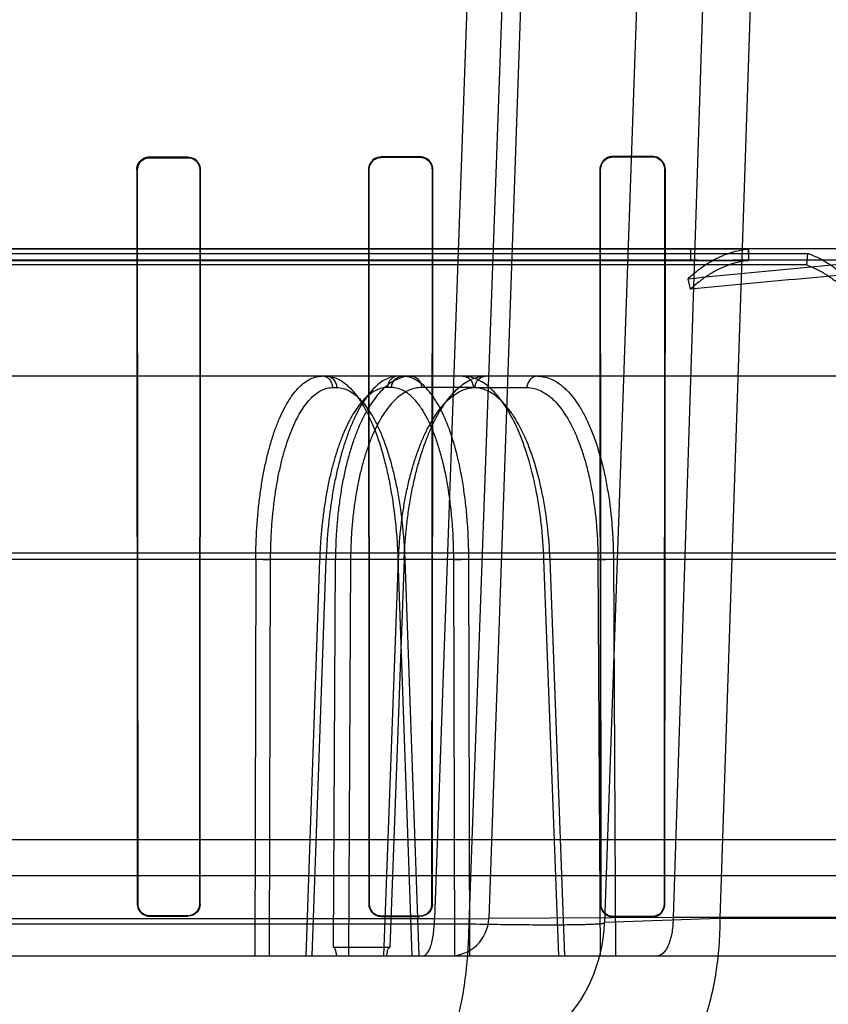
# Model space of a CAD drawing. Header units: millimetres. Extents: x 0 to 297, y 0 to 210.
# Tile 440 of 455: x 242.784 to 242.951, y 160.569 to 160.773. Entities that reach past the tile are written whole.
import ezdxf

# ---------------------------------------------------------------- set-up
doc = ezdxf.new("R2010")
doc.units = ezdxf.units.MM
doc.header["$LTSCALE"] = 16.335
doc.layers.get('0').update_dxf_attribs({"linetype": 'CONTINUOUS'})
for name, color, linetype in [('AXES_REF', 7, 'CONTINUOUS'), ('INTFCLR_1', 7, 'CONTINUOUS'), ('INTFCLR_144815', 7, 'CONTINUOUS'), ('INTFCLR_72935', 7, 'CONTINUOUS')]:
    doc.layers.add(name, color=color, linetype=linetype)

msp = doc.modelspace()

# ---------------------------------------------------------------- linework, layer by layer
at = {"color": 7, "linetype": 'Continuous'}
for radius in [7.756662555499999, 7.756, 7.706331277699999]:
    msp.add_circle((241.4302422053, 154.539298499), radius, dxfattribs=at)
msp.add_arc((241.4302422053, 154.539298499), 7.68, 278.2771290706, 261.7228709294, dxfattribs=at)
at = {"layer": 'AXES_REF', "color": 9, "linetype": 'Continuous'}
msp.add_arc((241.4302422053, 154.539298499), 7.075609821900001, 94.4118118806, 85.5881881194, dxfattribs=at)
at = {"layer": 'INTFCLR_1', "color": 6, "linetype": 'Continuous'}
for p, q in [((242.8104658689, 160.7446190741), (242.8184658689, 160.7446307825)), ((242.8184658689, 160.7445349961), (242.8104658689, 160.7445240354)), ((242.8664658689, 160.7447156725), (242.8584658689, 160.7446996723)), ((242.8664658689, 160.7446141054), (242.8584658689, 160.7445992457)), ((242.9144658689, 160.744829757), (242.9064658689, 160.7448083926)), ((242.9144658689, 160.7447192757), (242.9064658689, 160.744699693)), ((242.8078791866, 160.7420254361), (242.8079688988, 160.5900254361)), ((242.8079735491, 160.7420254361), (242.8080579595, 160.5900254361)), ((242.820890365, 160.5900254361), (242.8209759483, 160.7420254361)), ((242.8209806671, 160.5900254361), (242.8210717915, 160.7420254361)), ((242.8558004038, 160.7420254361), (242.8558950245, 160.5900254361)), ((242.855899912, 160.7420254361), (242.8559883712, 160.5900254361)), ((242.8689659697, 160.5900254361), (242.8690561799, 160.7420254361)), ((242.8690611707, 160.5900254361), (242.8691579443, 160.7420254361)), ((242.9036941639, 160.7420254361), (242.9037963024, 160.5900254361)), ((242.9038015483, 160.7420254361), (242.9038960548, 160.5900254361)), ((242.9170656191, 160.5900254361), (242.9171627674, 160.7420254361)), ((242.9171681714, 160.5900254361), (242.9172736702, 160.7420254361)), ((242.8104658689, 160.587614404), (242.8184658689, 160.5876040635)), ((242.8184658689, 160.5875140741), (242.8104658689, 160.5875250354)), ((242.8584658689, 160.587543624), (242.8664658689, 160.5875296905)), ((242.8664658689, 160.5874349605), (242.8584658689, 160.5874498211)), ((242.9064658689, 160.5874498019), (242.9144658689, 160.5874316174)), ((242.9064658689, 160.5873493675), (242.9144658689, 160.5873297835))]:
    msp.add_line(p, q, dxfattribs=at)
at = {"layer": 'INTFCLR_1', "color": 9, "linetype": 'Continuous'}
for p, q in [((242.8104658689, 160.7445240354), (242.8104658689, 160.7446190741)), ((242.8184658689, 160.7446307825), (242.8184658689, 160.7445349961)), ((242.8584658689, 160.7445992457), (242.8584658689, 160.7446996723)), ((242.8664658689, 160.7447156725), (242.8664658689, 160.7446141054)), ((242.9064658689, 160.744699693), (242.9064658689, 160.7448083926)), ((242.9144658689, 160.744829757), (242.9144658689, 160.7447192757)), ((242.8078791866, 160.7420254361), (242.8079735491, 160.7420254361)), ((242.8209759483, 160.7420254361), (242.8210717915, 160.7420254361)), ((242.8558004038, 160.7420254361), (242.855899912, 160.7420254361)), ((242.8690561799, 160.7420254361), (242.8691579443, 160.7420254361)), ((242.9036941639, 160.7420254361), (242.9038015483, 160.7420254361)), ((242.9171627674, 160.7420254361), (242.9172736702, 160.7420254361)), ((242.8080579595, 160.5900254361), (242.8079688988, 160.5900254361)), ((242.8209806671, 160.5900254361), (242.820890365, 160.5900254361)), ((242.8559883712, 160.5900254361), (242.8558950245, 160.5900254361)), ((242.8690611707, 160.5900254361), (242.8689659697, 160.5900254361)), ((242.9038960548, 160.5900254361), (242.9037963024, 160.5900254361)), ((242.9171681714, 160.5900254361), (242.9170656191, 160.5900254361)), ((242.8104658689, 160.5875250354), (242.8104658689, 160.587614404)), ((242.8184658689, 160.5876040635), (242.8184658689, 160.5875140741)), ((242.8584658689, 160.5874498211), (242.8584658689, 160.587543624)), ((242.8664658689, 160.5875296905), (242.8664658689, 160.5874349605)), ((242.9064658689, 160.5873493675), (242.9064658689, 160.5874498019)), ((242.9144658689, 160.5874316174), (242.9144658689, 160.5873297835))]:
    msp.add_line(p, q, dxfattribs=at)
at = {"layer": 'INTFCLR_1', "color": 7, "linetype": 'Continuous'}
for points in [[(242.8094663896, 160.7444169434), (242.8095732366, 160.7444590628), (242.8096818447, 160.7444964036), (242.8097919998, 160.744528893), (242.8099037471, 160.7445565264), (242.81001661, 160.744579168), (242.8101295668, 160.7445966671), (242.8102421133, 160.7446090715), (242.8103542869, 160.7446165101), (242.8104658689, 160.7446190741)], [(242.8104658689, 160.7445240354), (242.8103574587, 160.7445215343), (242.8102490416, 160.7445143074), (242.8101408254, 160.7445023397), (242.8100331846, 160.7444856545), (242.8099261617, 160.7444642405), (242.8098194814, 160.7444379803), (242.8097132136, 160.7444067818), (242.8096077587, 160.7443706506), (242.8095033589, 160.7443295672)]]:
    msp.add_lwpolyline(points, dxfattribs=at)
at = {"layer": 'INTFCLR_1', "color": 6, "linetype": 'Continuous'}
msp.add_arc((242.8664713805, 160.7420291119), 0.0026865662, 359.9216075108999, 90.11754415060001, dxfattribs=at)
at = {"layer": 'INTFCLR_1', "color": 7, "linetype": 'Continuous'}
for points, knots in [([(242.8104658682, 160.7446190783), (242.8099694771, 160.7446184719), (242.8086274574, 160.7442421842), (242.8078757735, 160.7428437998), (242.8078791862, 160.7420254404)], [0, 0, 0, 0, 0.377553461, 1, 1, 1, 1]), ([(242.8078791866, 160.7420254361), (242.8078785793, 160.7425012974), (242.8081626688, 160.7435208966), (242.8089836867, 160.7442141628), (242.8094663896, 160.7444169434)], [0, 0, 0, 0, 0.4761338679, 1, 1, 1, 1]), ([(242.8104658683, 160.7445240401), (242.8099871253, 160.7445234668), (242.8086939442, 160.7441606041), (242.8079705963, 160.7428134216), (242.8079735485, 160.7420254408)], [0, 0, 0, 0, 0.3779365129, 1, 1, 1, 1]), ([(242.8095033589, 160.7443295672), (242.809071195, 160.7441481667), (242.8082737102, 160.7435070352), (242.8079729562, 160.7425198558), (242.8079735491, 160.7420254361)], [0, 0, 0, 0, 0.4866430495, 1, 1, 1, 1])]:
    msp.add_open_spline(points, degree=3, knots=knots, dxfattribs=at)
at = {"layer": 'INTFCLR_1', "color": 6, "linetype": 'Continuous'}
for points, knots in [([(242.8210717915, 160.7420254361), (242.8210723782, 160.7424822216), (242.8207396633, 160.7438249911), (242.8193282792, 160.7446320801), (242.8184658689, 160.7446307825)], [0, 0, 0, 0, 0.3462604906, 1, 1, 1, 1]), ([(242.8209759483, 160.7420254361), (242.8209766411, 160.7426020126), (242.8205145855, 160.7439253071), (242.8191691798, 160.7445359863), (242.8184658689, 160.7445349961)], [0, 0, 0, 0, 0.4504899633, 1, 1, 1, 1]), ([(242.8584658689, 160.7446996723), (242.8579463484, 160.7446986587), (242.8565604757, 160.7443030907), (242.8557992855, 160.742861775), (242.8558004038, 160.7420254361)], [0, 0, 0, 0, 0.3831672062, 1, 1, 1, 1]), ([(242.8584658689, 160.7445992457), (242.8579661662, 160.7445983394), (242.8566322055, 160.7442181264), (242.8558989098, 160.7428308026), (242.855899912, 160.7420254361)], [0, 0, 0, 0, 0.3828938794, 1, 1, 1, 1]), ([(242.8690561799, 160.7420254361), (242.8690567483, 160.7424728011), (242.8687323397, 160.7438057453), (242.8673288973, 160.7446157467), (242.8664658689, 160.7446141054)], [0, 0, 0, 0, 0.3413972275, 1, 1, 1, 1]), ([(242.9064658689, 160.7448083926), (242.9059127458, 160.7448069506), (242.9044686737, 160.7443817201), (242.9036929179, 160.7428836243), (242.9036941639, 160.7420254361)], [0, 0, 0, 0, 0.391922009, 1, 1, 1, 1]), ([(242.9064658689, 160.744699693), (242.9059362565, 160.7446984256), (242.9045486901, 160.744292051), (242.9038004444, 160.7428521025), (242.9038015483, 160.7420254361)], [0, 0, 0, 0, 0.3904898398, 1, 1, 1, 1]), ([(242.9172736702, 160.7420254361), (242.9172744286, 160.7425297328), (242.9169041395, 160.7439790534), (242.915383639, 160.7448322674), (242.9144658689, 160.744829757)], [0, 0, 0, 0, 0.3546217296, 1, 1, 1, 1]), ([(242.9171627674, 160.7420254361), (242.9171635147, 160.7425687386), (242.9167484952, 160.7439742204), (242.9152933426, 160.7447213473), (242.9144658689, 160.7447192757)], [0, 0, 0, 0, 0.3963460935, 1, 1, 1, 1]), ([(242.8079688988, 160.5900254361), (242.8079688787, 160.589554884), (242.8083206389, 160.5882607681), (242.8096688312, 160.5875260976), (242.8104658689, 160.5875250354)], [0, 0, 0, 0, 0.3712177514, 1, 1, 1, 1]), ([(242.8080579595, 160.5900254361), (242.8080579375, 160.5894806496), (242.8084922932, 160.5882132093), (242.8097827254, 160.5876152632), (242.8104658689, 160.587614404)], [0, 0, 0, 0, 0.443662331, 1, 1, 1, 1]), ([(242.8184658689, 160.5876040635), (242.8189483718, 160.5876034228), (242.8202100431, 160.5879699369), (242.8208903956, 160.5892764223), (242.820890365, 160.5900254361)], [0, 0, 0, 0, 0.3917958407, 1, 1, 1, 1]), ([(242.8209806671, 160.5900254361), (242.8209806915, 160.5894603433), (242.8205303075, 160.5881385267), (242.8191817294, 160.5875130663), (242.8184658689, 160.5875140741)], [0, 0, 0, 0, 0.4411499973, 1, 1, 1, 1]), ([(242.8558950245, 160.5900254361), (242.8558949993, 160.589464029), (242.8563365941, 160.5881146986), (242.8577168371, 160.5874511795), (242.8584658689, 160.5874498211)], [0, 0, 0, 0, 0.4284111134, 1, 1, 1, 1]), ([(242.8559883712, 160.5900254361), (242.8559883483, 160.5894818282), (242.8564167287, 160.5881810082), (242.8577465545, 160.587544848), (242.8584658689, 160.587543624)], [0, 0, 0, 0, 0.4304361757, 1, 1, 1, 1]), ([(242.8664658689, 160.5875296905), (242.8669732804, 160.5875287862), (242.8682764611, 160.5879164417), (242.8689660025, 160.5892624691), (242.8689659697, 160.5900254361)], [0, 0, 0, 0, 0.3994179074, 1, 1, 1, 1]), ([(242.8690611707, 160.5900254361), (242.8690611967, 160.5894578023), (242.8686131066, 160.5880970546), (242.8672192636, 160.5874335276), (242.8664658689, 160.5874349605)], [0, 0, 0, 0, 0.4296903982, 1, 1, 1, 1]), ([(242.9037963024, 160.5900254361), (242.9037962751, 160.5894576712), (242.9042384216, 160.5880594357), (242.9056733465, 160.5873512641), (242.9064658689, 160.5873493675)], [0, 0, 0, 0, 0.417385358, 1, 1, 1, 1]), ([(242.9038960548, 160.5900254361), (242.9038960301, 160.5894745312), (242.9043263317, 160.5881277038), (242.9057071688, 160.5874514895), (242.9064658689, 160.5874498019)], [0, 0, 0, 0, 0.4206643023, 1, 1, 1, 1]), ([(242.9144658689, 160.5874316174), (242.915008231, 160.5874303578), (242.9163665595, 160.5878482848), (242.917065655, 160.5892461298), (242.9170656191, 160.5900254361)], [0, 0, 0, 0, 0.4103623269, 1, 1, 1, 1]), ([(242.9144658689, 160.5873297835), (242.9149742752, 160.5873285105), (242.9163737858, 160.5877059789), (242.9171682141, 160.5891641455), (242.9171681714, 160.5900254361)], [0, 0, 0, 0, 0.3711822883, 1, 1, 1, 1])]:
    msp.add_open_spline(points, degree=3, knots=knots, dxfattribs=at)
at = {"layer": 'INTFCLR_144815', "color": 9, "linetype": 'Continuous'}
for p, q in [((242.891581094, 161.210077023), (242.8694969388, 160.5869578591)), ((242.87664704, 160.5859360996), (242.899254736, 161.2100770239)), ((242.9024658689, 161.2100770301), (242.8807075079, 160.587019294)), ((242.9264658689, 161.2100770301), (242.9046782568, 160.5861816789)), ((242.9389482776, 161.2100770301), (242.9188799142, 160.587228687)), ((242.9492677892, 161.2100770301), (242.9285614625, 160.5870192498)), ((243.0348769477, 160.7256984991), (242.6464658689, 160.7256984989)), ((242.9239772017, 160.723298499), (242.169391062, 160.723298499)), ((243.1906109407, 160.723298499), (242.9363577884, 160.7232984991)), ((243.1612690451, 160.699298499), (242.2167038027, 160.6992984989)), ((242.848439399, 160.6969403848), (242.8492901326, 160.6969403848)), ((242.8605928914, 160.6969403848), (242.8597421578, 160.6969403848)), ((242.8775478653, 160.6969403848), (242.8668209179, 160.6969403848)), ((242.8778811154, 160.6969403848), (242.8886177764, 160.6969403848)), ((243.2496583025, 160.6626480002), (242.1176217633, 160.6626480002)), ((242.1871971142, 160.6613919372), (243.196561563, 160.6613919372)), ((242.8324989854, 160.661391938), (242.8322958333, 160.5792984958)), ((242.8353684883, 160.5792984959), (242.8355657, 160.6613082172)), ((242.8457071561, 160.6613082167), (242.8428371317, 160.5792984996)), ((242.8441889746, 160.5792984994), (242.8470562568, 160.6613919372)), ((242.8485555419, 160.5810437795), (242.8489850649, 160.6613919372)), ((242.8521188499, 160.6613082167), (242.8516863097, 160.5792984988)), ((242.8589946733, 160.5792984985), (242.8620426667, 160.6613082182)), ((242.863226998, 160.661391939), (242.8602464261, 160.5810437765)), ((242.8619215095, 160.6613919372), (242.864812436, 160.5792985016)), ((242.8634949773, 160.6613734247), (242.8619215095, 160.6613919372)), ((242.8633312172, 160.6613082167), (242.8662138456, 160.5792985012)), ((242.8734726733, 160.6613082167), (242.8766000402, 160.6613919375)), ((242.8736824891, 160.5792985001), (242.8734726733, 160.6613082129)), ((242.8768047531, 160.5792985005), (242.8766000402, 160.6613919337)), ((242.892145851, 160.6613919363), (242.8935983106, 160.6613517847)), ((242.8952176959, 160.5792984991), (242.8921458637, 160.6613919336)), ((242.8964573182, 160.5792984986), (242.8933938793, 160.6613082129)), ((242.9033261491, 160.6613082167), (242.9065178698, 160.6613919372)), ((242.9033261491, 160.6613082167), (242.903772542, 160.5792984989)), ((242.9065178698, 160.6613919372), (242.9069595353, 160.5792984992)), ((243.0143930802, 160.5958568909), (242.2785386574, 160.5958568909)), ((242.4162846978, 160.5859360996), (242.87664704, 160.5859360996)), ((242.8694965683, 160.58695841), (242.4234350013, 160.58695477)), ((242.8694965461, 160.5869578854), (242.8807075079, 160.5870192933)), ((242.9188799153, 160.5872287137), (242.8807075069, 160.5870192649)), ((242.9285614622, 160.5870192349), (242.9046782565, 160.5861816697)), ((243.3207737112, 160.5872286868), (242.9188799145, 160.5872286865)), ((243.3447718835, 160.5870192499), (242.9285614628, 160.5870192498)), ((242.0183435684, 160.5792984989), (243.3127740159, 160.5792984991))]:
    msp.add_line(p, q, dxfattribs=at)
at = {"layer": 'INTFCLR_144815', "color": 6, "linetype": 'Continuous'}
for p, q in [((242.9344089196, 160.7256236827), (242.6464658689, 160.7256236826)), ((242.6464658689, 160.7247062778), (242.9466725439, 160.724706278)), ((242.9224658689, 160.725698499), (242.9224658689, 160.7232270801)), ((242.9344089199, 160.7256236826), (242.9344658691, 160.7232263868)), ((242.9344658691, 160.725698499), (242.9344658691, 160.723298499)), ((242.9466725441, 160.7247062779), (242.9464658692, 160.7223421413)), ((242.6464658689, 160.7232263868), (242.9344658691, 160.7232263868)), ((242.9464658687, 160.7223421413), (242.6464658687, 160.7223421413)), ((242.9239772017, 160.723298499), (242.9344658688, 160.723298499)), ((242.9224658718, 160.7173069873), (242.9219589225, 160.7194823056)), ((242.8324989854, 160.6613919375), (242.8355657, 160.6613082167)), ((242.8455588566, 160.6613632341), (242.8470562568, 160.6613919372)), ((242.8521188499, 160.6613082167), (242.8489850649, 160.6613919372)), ((242.8632269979, 160.6613919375), (242.8618379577, 160.6613501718)), ((243.0980965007, 160.6032984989), (242.2532844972, 160.603298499)), ((242.8602464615, 160.5810437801), (242.8485555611, 160.5810437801))]:
    msp.add_line(p, q, dxfattribs=at)
for centre, radius, start, end in [((242.9368180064, 159.282662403), 1.4406361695, 90.0183029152, 90.57081067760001), ((242.9239781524, 160.7072516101), 0.016046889, 90.00338857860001, 95.4076670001)]:
    msp.add_arc(centre, radius, start, end, dxfattribs=at)
at = {"layer": 'INTFCLR_144815', "color": 9, "linetype": 'Continuous'}
for centre, radius, start, end in [((242.8726977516, 160.587298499), 0.032, 270.0000000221, 357.9999352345), ((242.8727123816, 160.587298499), 0.008, 269.9999999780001, 357.9999351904)]:
    msp.add_arc(centre, radius, start, end, dxfattribs=at)
at = {"layer": 'INTFCLR_144815', "color": 6, "linetype": 'Continuous'}
for points, knots in [([(242.9219589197, 160.7194823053), (242.9225943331, 160.7200746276), (242.923882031, 160.7211806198), (242.925914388, 160.7226197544), (242.9279899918, 160.7237924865), (242.9301010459, 160.7246954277), (242.9322398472, 160.7253229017), (242.9336879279, 160.7255551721), (242.9344089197, 160.7256236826)], [0, 0, 0, 0, 0.1844280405, 0.3598382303, 0.5279033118, 0.6896267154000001, 0.8462369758, 1, 1, 1, 1]), ([(242.9219589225, 160.7194823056), (242.9297136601, 160.7202466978), (242.9452320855, 160.7217804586), (242.9685452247, 160.7238130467), (242.9919322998, 160.7252957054), (243.0075575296, 160.725698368), (243.0153813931, 160.725698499)], [0, 0, 0, 0, 0.2495910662, 0.4994364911, 0.7495091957, 1, 1, 1, 1]), ([(242.9591225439, 160.7148741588), (242.9585099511, 160.7156751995), (242.9572626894, 160.7171951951), (242.9552676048, 160.719267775), (242.9532068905, 160.7210656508), (242.9510889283, 160.7225831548), (242.9489213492, 160.7238121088), (242.9474233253, 160.7244437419), (242.9466725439, 160.7247062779)], [0, 0, 0, 0, 0.1881234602, 0.3664007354, 0.5360715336, 0.6975879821, 0.8516252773, 1, 1, 1, 1]), ([(242.9344658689, 160.7232263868), (242.9337702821, 160.7231602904), (242.9323735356, 160.7229361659), (242.9303110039, 160.7223307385), (242.9282759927, 160.7214599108), (242.9262758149, 160.7203293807), (242.9243180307, 160.7189427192), (242.923077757, 160.7178773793), (242.9224658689, 160.717306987)], [0, 0, 0, 0, 0.1539079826, 0.3105981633, 0.4723536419, 0.6404045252, 0.8157401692, 1, 1, 1, 1]), ([(243.0153813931, 160.723298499), (243.0076201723, 160.7232981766), (242.9921067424, 160.7229094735), (242.9688661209, 160.7214797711), (242.9456591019, 160.7195205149), (242.9301980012, 160.7180430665), (242.9224658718, 160.7173069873)], [0, 0, 0, 0, 0.2498861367, 0.499769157, 0.7498206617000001, 1, 1, 1, 1]), ([(242.946465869, 160.7223421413), (242.9471902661, 160.7220888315), (242.9486352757, 160.7214794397), (242.9507256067, 160.7202938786), (242.9527672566, 160.7188305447), (242.9547530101, 160.7170975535), (242.9566747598, 160.7151007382), (242.9578760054, 160.7136367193), (242.9584658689, 160.7128654)], [0, 0, 0, 0, 0.1485290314, 0.3026555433, 0.4642103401, 0.6338679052, 0.8120636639, 1, 1, 1, 1]), ([(242.8324989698, 160.6613919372), (242.8325028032, 160.6625215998), (242.8325448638, 160.6647759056), (242.8327116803, 160.6681342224), (242.8329814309, 160.6714342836), (242.8333505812, 160.6746355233), (242.8338147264, 160.6777088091), (242.8343692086, 160.680637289), (242.8350111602, 160.6834118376), (242.8357368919, 160.6860163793), (242.8365398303, 160.6884274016), (242.8374133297, 160.6906272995), (242.8383509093, 160.6926034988), (242.8393484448, 160.6943477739), (242.8403988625, 160.6958467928), (242.8414935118, 160.6970877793), (242.8426249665, 160.6980635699), (242.8437879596, 160.6987693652), (242.8449822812, 160.6992008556), (242.8457988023, 160.699298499), (242.8461991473, 160.699298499)], [0, 0, 0, 0, 0.079168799, 0.1579830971, 0.2356087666, 0.3111716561, 0.3837733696, 0.4533841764, 0.5199983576, 0.5832953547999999, 0.6427983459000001, 0.6980067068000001, 0.7490757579, 0.7959641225, 0.8386637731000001, 0.8771380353, 0.9116414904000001, 0.9429861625, 0.9719432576, 1, 1, 1, 1]), ([(242.8619824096, 160.699298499), (242.8615719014, 160.699298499), (242.8607239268, 160.6991954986), (242.8594758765, 160.6987402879), (242.8582461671, 160.6979893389), (242.8570515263, 160.6969576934), (242.855899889, 160.6956624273), (242.8547946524, 160.6941156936), (242.8537379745, 160.6923233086), (242.8527355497, 160.690294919), (242.851797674, 160.6880528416), (242.850930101, 160.6856154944), (242.8501372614, 160.6829979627), (242.8494225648, 160.6802111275), (242.8487932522, 160.677282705), (242.8482544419, 160.6742438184), (242.8478096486, 160.6711274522), (242.8474587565, 160.6679443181), (242.8472012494, 160.6646938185), (242.8470939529, 160.6625013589), (242.8470562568, 160.6613919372)], [0, 0, 0, 0, 0.0285296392, 0.0587262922, 0.09165752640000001, 0.1281163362, 0.1680339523, 0.2118364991, 0.260033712, 0.3124831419, 0.3689612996, 0.4288425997, 0.4922091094, 0.5589724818, 0.6287344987, 0.7003264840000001, 0.773420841, 0.8474726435, 0.9228525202, 1, 1, 1, 1]), ([(242.8646287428, 160.6992984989), (242.8641671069, 160.6992984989), (242.8632229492, 160.6991979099), (242.8618326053, 160.6987476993), (242.8604725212, 160.6980039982), (242.8591592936, 160.6969813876), (242.8579013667, 160.6956948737), (242.8567026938, 160.6941556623), (242.8555659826, 160.6923705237), (242.8544976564, 160.6903496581), (242.8535079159, 160.6881127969), (242.8526035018, 160.6856780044), (242.8517892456, 160.6830621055), (242.8510687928, 160.6802773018), (242.8504484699, 160.6773474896), (242.8499340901, 160.6743029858), (242.8495280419, 160.6711684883), (242.8492311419, 160.6679661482), (242.8490430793, 160.6646988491), (242.8489920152, 160.6625016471), (242.8489850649, 160.6613919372)], [0, 0, 0, 0, 0.0315576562, 0.0643500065, 0.0992833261, 0.1369828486, 0.1777218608, 0.2219767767, 0.270113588, 0.3222126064, 0.3780948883, 0.4372084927, 0.4996720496, 0.5653007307, 0.6337761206, 0.7043328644, 0.7763181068, 0.8497923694, 0.9241382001, 1, 1, 1, 1]), ([(242.8632270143, 160.6613919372), (242.8632679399, 160.6625226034), (242.8633886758, 160.6647811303), (242.8636879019, 160.668147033), (242.8641049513, 160.6714638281), (242.8646344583, 160.6746831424), (242.8652682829, 160.6777700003), (242.8659992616, 160.6807039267), (242.8668248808, 160.6834802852), (242.8677412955, 160.6860859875), (242.8687387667, 160.6884946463), (242.8698081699, 160.6906887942), (242.8709421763, 160.6926570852), (242.8721372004, 160.6943938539), (242.8733842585, 160.6958847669), (242.8746718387, 160.6971168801), (242.8759869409, 160.6980810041), (242.8773260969, 160.6987765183), (242.8786891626, 160.6992016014), (242.8796162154, 160.699298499), (242.8800732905, 160.699298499)], [0, 0, 0, 0, 0.0766684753, 0.1532285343, 0.2289393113, 0.3031443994, 0.3742574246, 0.4424226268, 0.5079731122, 0.5704647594, 0.6295138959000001, 0.6845379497, 0.735753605, 0.7833054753, 0.8272198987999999, 0.8672387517, 0.9037796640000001, 0.9373529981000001, 0.9690268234, 1, 1, 1, 1]), ([(242.8492859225, 160.579298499), (242.8492328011, 160.5795454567), (242.8490655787, 160.5800732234), (242.8489387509, 160.5810437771), (242.8485555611, 160.5810437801)], [0, 0, 0, 0, 0.3973071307, 1, 1, 1, 1]), ([(242.8595483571, 160.579298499), (242.8596000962, 160.579558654), (242.8597564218, 160.5800804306), (242.8598795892, 160.5810437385), (242.8602464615, 160.5810437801)], [0, 0, 0, 0, 0.4196182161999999, 1, 1, 1, 1])]:
    msp.add_open_spline(points, degree=3, knots=knots, dxfattribs=at)
at = {"layer": 'INTFCLR_144815', "color": 9, "linetype": 'Continuous'}
for points, knots in [([(242.848439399, 160.6969403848), (242.8484353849, 160.6971867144), (242.8483391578, 160.6977865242), (242.847853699, 160.6986428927), (242.8470372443, 160.699194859), (242.8464387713, 160.699298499), (242.8461991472, 160.699298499)], [0, 0, 0, 0, 0.206515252, 0.5018021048, 0.7991330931, 1, 1, 1, 1]), ([(242.8470498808, 160.699298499), (242.8479831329, 160.699298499), (242.8494614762, 160.6988617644), (242.8509120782, 160.6978628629), (242.85176503, 160.6971120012), (242.8531700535, 160.6956674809), (242.8546150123, 160.6935392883), (242.8558441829, 160.6911588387), (242.8565531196, 160.6895833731), (242.85765256, 160.6869020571), (242.8585671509, 160.6840409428), (242.8593440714, 160.6810461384), (242.859857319, 160.6788636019), (242.8606652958, 160.6748414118), (242.8612398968, 160.6707071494), (242.8615862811, 160.6670688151), (242.8617810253, 160.6645543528), (242.8618781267, 160.6626593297), (242.8619215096, 160.6613919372)], [0, 0, 0, 0, 0.0649583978, 0.1020450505, 0.1223714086, 0.1439467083, 0.2421985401, 0.2996109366, 0.3304601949, 0.3624032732, 0.5013049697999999, 0.5389808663, 0.5777705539, 0.6573437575, 0.8244669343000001, 0.8679587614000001, 0.9117323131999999, 1, 1, 1, 1]), ([(242.8492901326, 160.6969403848), (242.8492853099, 160.6972363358), (242.8491684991, 160.6978498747), (242.8486726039, 160.6986474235), (242.8479173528, 160.6991787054), (242.8473276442, 160.699298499), (242.8470498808, 160.699298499)], [0, 0, 0, 0, 0.2479558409, 0.511137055, 0.7673131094, 1, 1, 1, 1]), ([(242.8619824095, 160.699298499), (242.8616421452, 160.699298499), (242.860941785, 160.6991222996), (242.8602184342, 160.6984734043), (242.8598307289, 160.6977013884), (242.8597463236, 160.6971960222), (242.8597421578, 160.6969403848)], [0, 0, 0, 0, 0.2852529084, 0.5782014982, 0.7856636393, 1, 1, 1, 1]), ([(242.8605928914, 160.6969403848), (242.8605977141, 160.6972363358), (242.8607145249, 160.6978498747), (242.8612104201, 160.6986474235), (242.8619656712, 160.6991787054), (242.8625553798, 160.699298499), (242.8628331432, 160.699298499)], [0, 0, 0, 0, 0.2479558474, 0.5111370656, 0.7673131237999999, 1, 1, 1, 1]), ([(242.8766000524, 160.6613919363), (242.8765913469, 160.6638901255), (242.8764540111, 160.6676037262), (242.8760629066, 160.671897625), (242.8757769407, 160.6742832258), (242.8753052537, 160.6776561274), (242.8745916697, 160.6814311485), (242.8736279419, 160.6850447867), (242.8730339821, 160.6869483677), (242.8721654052, 160.689465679), (242.8711578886, 160.6918239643), (242.8699438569, 160.6939426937), (242.8691846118, 160.6951262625), (242.8678861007, 160.6968261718), (242.8658344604, 160.6986823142), (242.8637707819, 160.6992984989), (242.8628331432, 160.699298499)], [0, 0, 0, 0, 0.1751105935, 0.2602024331, 0.3021739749, 0.3435109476, 0.498930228, 0.571030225, 0.6055581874, 0.6386740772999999, 0.7577256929, 0.7843901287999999, 0.8097956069, 0.8562194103, 0.9342766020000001, 1, 1, 1, 1]), ([(242.8646287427, 160.699298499), (242.8649621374, 160.699298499), (242.8656513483, 160.6991202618), (242.8663568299, 160.6984702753), (242.8667346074, 160.6976999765), (242.8668168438, 160.6971958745), (242.8668209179, 160.6969403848)], [0, 0, 0, 0, 0.2824066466, 0.5748413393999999, 0.7835562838, 1, 1, 1, 1]), ([(242.892145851, 160.6613919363), (242.8920546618, 160.6638937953), (242.8917779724, 160.6676121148), (242.8911970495, 160.6719002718), (242.8907966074, 160.6742845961), (242.890152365, 160.6776656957), (242.8892190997, 160.6814469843), (242.8880160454, 160.6850495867), (242.8872839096, 160.6869506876), (242.8862146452, 160.6894820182), (242.884993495, 160.6918437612), (242.8835635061, 160.6939458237), (242.8826629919, 160.6951333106), (242.8811228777, 160.6968552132), (242.8793276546, 160.6982208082), (242.8776931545, 160.698899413), (242.876668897, 160.6992027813), (242.8758762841, 160.699298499), (242.8753556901, 160.699298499)], [0, 0, 0, 0, 0.1698652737, 0.2526452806, 0.2935500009, 0.3338915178, 0.4861866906, 0.5572907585, 0.5914814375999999, 0.6243774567, 0.7437736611, 0.7708614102, 0.7968347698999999, 0.8448141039, 0.9276097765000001, 0.9464551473, 0.9646773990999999, 1, 1, 1, 1]), ([(242.8753556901, 160.699298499), (242.8756277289, 160.699298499), (242.8762073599, 160.6991777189), (242.8769463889, 160.6986443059), (242.8774295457, 160.697847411), (242.8775431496, 160.6972361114), (242.8775478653, 160.6969403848)], [0, 0, 0, 0, 0.2302557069, 0.4853538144, 0.7496629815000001, 1, 1, 1, 1]), ([(242.8778811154, 160.6969403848), (242.8778850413, 160.6971865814), (242.8779808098, 160.6977843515), (242.8785480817, 160.698838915), (242.8795016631, 160.699298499), (242.8800732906, 160.699298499)], [0, 0, 0, 0, 0.2107671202, 0.5106962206, 1, 1, 1, 1]), ([(242.8908099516, 160.699298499), (242.8905379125, 160.699298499), (242.8899582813, 160.6991777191), (242.8892192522, 160.6986443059), (242.8887360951, 160.6978474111), (242.8886224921, 160.6972361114), (242.8886177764, 160.6969403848)], [0, 0, 0, 0, 0.2302558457, 0.4853539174, 0.7496630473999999, 1, 1, 1, 1]), ([(242.8908099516, 160.699298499), (242.8918577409, 160.699298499), (242.8934997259, 160.6988833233), (242.895154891, 160.6978700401), (242.8961077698, 160.6971151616), (242.8976438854, 160.6956887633), (242.8992292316, 160.6935619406), (242.9005626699, 160.6911632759), (242.9013206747, 160.6895849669), (242.9024827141, 160.6869113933), (242.9034343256, 160.6840469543), (242.9042232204, 160.6810466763), (242.9047364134, 160.678864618), (242.9055245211, 160.674843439), (242.9060452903, 160.6707068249), (242.9063212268, 160.6670685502), (242.9064609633, 160.6645536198), (242.9065098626, 160.6626587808), (242.9065178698, 160.6613919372)], [0, 0, 0, 0, 0.0716207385, 0.1110562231, 0.1322968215, 0.1546121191, 0.2542268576, 0.3115592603, 0.3422079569, 0.3738565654, 0.5108019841, 0.5478335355, 0.5859269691, 0.6639999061, 0.8278397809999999, 0.8704798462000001, 0.9134042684, 1, 1, 1, 1]), ([(242.8355657, 160.6613082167), (242.8355682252, 160.662360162), (242.8356047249, 160.6644536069), (242.8357548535, 160.6675684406), (242.8359993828, 160.6706261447), (242.8363358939, 160.6736039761), (242.8367622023, 160.6764798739), (242.837275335, 160.679233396), (242.8378713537, 160.6818456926), (242.8385463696, 160.6842987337), (242.8392951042, 160.6865754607), (242.8401129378, 160.6886597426), (242.8409934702, 160.6905372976), (242.8419313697, 160.6921952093), (242.8429202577, 160.6936226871), (242.8439548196, 160.6948101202), (242.8450298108, 160.6957488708), (242.8461399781, 160.6964308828), (242.8472797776, 160.6968473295), (242.8480590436, 160.6969403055), (242.848439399, 160.6969403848)], [0, 0, 0, 0, 0.07841285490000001, 0.1560419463, 0.2324151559, 0.3070238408, 0.3793822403, 0.4490823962, 0.5157552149, 0.5790496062, 0.6386620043, 0.6943235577, 0.7458454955, 0.793116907, 0.8361474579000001, 0.8750744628, 0.9102185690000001, 0.9421338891, 0.9716480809, 1, 1, 1, 1]), ([(242.8597421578, 160.6969403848), (242.8593600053, 160.6969402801), (242.8585746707, 160.6968461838), (242.8574221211, 160.6964288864), (242.8562906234, 160.6957465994), (242.8551855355, 160.6948075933), (242.854112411, 160.6936196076), (242.8530770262, 160.6921914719), (242.8520852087, 160.6905330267), (242.8511436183, 160.6886550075), (242.8502579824, 160.6865701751), (242.8494351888, 160.6842929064), (242.8486803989, 160.6818394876), (242.8479993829, 160.6792266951), (242.8473965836, 160.6764722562), (242.8468767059, 160.673595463), (242.8464434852, 160.6706179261), (242.8460997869, 160.6675624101), (242.8458485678, 160.6644511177), (242.8457439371, 160.6623593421), (242.8457071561, 160.6613082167)], [0, 0, 0, 0, 0.028259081, 0.0578644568, 0.08999732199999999, 0.125446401, 0.1647247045, 0.2081035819, 0.2556841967, 0.3074654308, 0.3633351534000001, 0.4230893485, 0.4864387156, 0.5530842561, 0.6226960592, 0.6948920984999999, 0.7692153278, 0.8451537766, 0.9222247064, 1, 1, 1, 1]), ([(242.8492901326, 160.6969403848), (242.8501694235, 160.6969402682), (242.8515621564, 160.6965300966), (242.8529297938, 160.6955908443), (242.8537341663, 160.6948850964), (242.8550586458, 160.693527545), (242.8564216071, 160.6915270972), (242.8575817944, 160.689289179), (242.858251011, 160.6878081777), (242.8592889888, 160.6852880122), (242.8601530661, 160.6825985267), (242.8608874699, 160.6797832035), (242.8613726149, 160.6777316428), (242.8621365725, 160.6739508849), (242.8626814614, 160.6700646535), (242.8630108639, 160.6666445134), (242.8631963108, 160.664280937), (242.8632893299, 160.6624995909), (242.8633312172, 160.6613082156)], [0, 0, 0, 0, 0.0650671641, 0.1022046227, 0.1225519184, 0.1441464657, 0.2424456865, 0.2998698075, 0.3307210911, 0.3626630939, 0.5015423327, 0.5392069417, 0.5779831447, 0.6575247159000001, 0.8245673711, 0.8680352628, 0.9117842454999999, 1, 1, 1, 1]), ([(242.8668209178, 160.6969403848), (242.8663899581, 160.6969403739), (242.8655115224, 160.6968481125), (242.864219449, 160.6964352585), (242.862956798, 160.695754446), (242.8617320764, 160.6948158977), (242.8605525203, 160.6936276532), (242.8594247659, 160.6921987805), (242.8583547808, 160.6905392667), (242.8573495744, 160.6886599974), (242.8564153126, 160.6865739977), (242.8555593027, 160.6842957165), (242.8547867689, 160.6818414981), (242.8541035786, 160.6792280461), (242.8535141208, 160.6764730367), (242.8530230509, 160.6735957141), (242.8526338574, 160.6706177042), (242.8523489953, 160.6675617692), (242.8521710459, 160.6644501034), (242.8521243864, 160.6623589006), (242.8521188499, 160.6613082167)], [0, 0, 0, 0, 0.0313345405, 0.0636810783, 0.0980261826, 0.1351139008, 0.1754730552, 0.2194521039, 0.2672297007, 0.3188558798, 0.3742641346, 0.4332984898, 0.4957149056, 0.5612561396, 0.6296325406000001, 0.7004982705, 0.7734299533, 0.8479489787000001, 0.9236050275, 1, 1, 1, 1]), ([(242.8734726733, 160.6613082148), (242.8734666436, 160.6636564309), (242.8733411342, 160.6671471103), (242.8729778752, 160.671183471), (242.8727118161, 160.6734259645), (242.8722723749, 160.6765963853), (242.8716058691, 160.6801447), (242.8707052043, 160.6835417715), (242.8701497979, 160.6853311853), (242.8693375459, 160.6876972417), (242.8683946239, 160.689913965), (242.8672577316, 160.6919058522), (242.8665462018, 160.6930182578), (242.8653334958, 160.6946162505), (242.8637129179, 160.6960676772), (242.8619147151, 160.6968187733), (242.8610241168, 160.6969403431), (242.8605928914, 160.6969403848)], [0, 0, 0, 0, 0.1751187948, 0.260207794, 0.3021774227, 0.3435113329, 0.4989070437, 0.5709844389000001, 0.6054992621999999, 0.6386014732, 0.7575784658, 0.7842197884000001, 0.8096010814, 0.8559717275, 0.9338965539, 0.9678413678, 1, 1, 1, 1]), ([(242.8620426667, 160.6613082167), (242.8620817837, 160.6623608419), (242.8621954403, 160.6644559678), (242.862473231, 160.6675712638), (242.8628562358, 160.670629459), (242.8633409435, 160.673607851), (242.8639241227, 160.676484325), (242.8646016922, 160.6792384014), (242.8653685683, 160.6818513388), (242.8662197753, 160.684305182), (242.86714882, 160.6865828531), (242.8681498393, 160.6886679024), (242.8692150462, 160.6905460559), (242.8703379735, 160.6922044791), (242.8715113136, 160.6936323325), (242.8727285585, 160.6948193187), (242.8739821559, 160.6957562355), (242.8752643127, 160.6964354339), (242.8765667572, 160.6968475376), (242.8774493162, 160.6969403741), (242.8778811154, 160.6969403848)], [0, 0, 0, 0, 0.0759503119, 0.1512526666, 0.2254704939, 0.2981304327, 0.368779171, 0.4370376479, 0.5025686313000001, 0.5650577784, 0.6242310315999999, 0.6798382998, 0.7317118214, 0.7797772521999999, 0.8240743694, 0.8647427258, 0.9020727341, 0.9365434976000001, 0.9688657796, 1, 1, 1, 1]), ([(242.8933938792, 160.6613082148), (242.8933060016, 160.6636600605), (242.8930424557, 160.6671553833), (242.8924916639, 160.671186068), (242.8921126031, 160.6734273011), (242.8915030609, 160.676605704), (242.8906213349, 160.6801603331), (242.8894851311, 160.6835464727), (242.8887939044, 160.6853334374), (242.8877846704, 160.687713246), (242.8866321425, 160.6899332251), (242.8852836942, 160.6919088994), (242.8844345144, 160.6930251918), (242.882982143, 160.6946442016), (242.8812899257, 160.6959273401), (242.8797500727, 160.6965653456), (242.8787849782, 160.6968505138), (242.8780382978, 160.6969403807), (242.8775478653, 160.6969403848)], [0, 0, 0, 0, 0.1697603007, 0.2524942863, 0.2933791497, 0.3337021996, 0.4859394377, 0.5570273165, 0.5912136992, 0.6241081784, 0.7435204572, 0.7706180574, 0.7966032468, 0.8446118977, 0.9275018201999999, 0.9463751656, 0.9646244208, 1, 1, 1, 1]), ([(242.8886177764, 160.6969403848), (242.8896008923, 160.696940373), (242.8911417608, 160.6965501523), (242.8926937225, 160.6955973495), (242.8935872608, 160.6948879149), (242.8950277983, 160.6935468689), (242.8965137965, 160.6915476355), (242.8977627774, 160.6892931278), (242.8984726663, 160.6878095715), (242.8995610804, 160.6852962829), (242.9004512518, 160.6826036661), (242.9011889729, 160.679783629), (242.9016688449, 160.677732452), (242.9024055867, 160.6739524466), (242.9028904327, 160.6700640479), (242.903146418, 160.6666442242), (242.903275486, 160.6642801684), (242.9033196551, 160.6624990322), (242.9033261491, 160.6613082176)], [0, 0, 0, 0, 0.071531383, 0.1109249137, 0.1321445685, 0.1544414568, 0.2540088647, 0.3113296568, 0.3419752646, 0.3736225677, 0.5105848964, 0.5476258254, 0.5857311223, 0.6638338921, 0.8277463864, 0.8704077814, 0.913355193, 1, 1, 1, 1]), ([(242.8670931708, 160.555298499), (242.867684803, 160.555298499), (242.8690698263, 160.5557804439), (242.8708109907, 160.5576116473), (242.8724254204, 160.5604994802), (242.8738704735, 160.564427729), (242.8750538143, 160.5692208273), (242.8759340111, 160.5746002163), (242.876473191, 160.5802384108), (242.8766228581, 160.5840475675), (242.8766469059, 160.5859361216)], [0, 0, 0, 0, 0.0527384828, 0.1234468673, 0.2208804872, 0.3461693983, 0.4954188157, 0.6603752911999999, 0.8316394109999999, 1, 1, 1, 1]), ([(242.8671078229, 160.5792998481), (242.8675636, 160.5792997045), (242.8686167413, 160.5805743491), (242.8689993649, 160.5822821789), (242.8693218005, 160.5841253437), (242.8694519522, 160.5855329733), (242.8694905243, 160.5864857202), (242.8694965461, 160.5869578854)], [0, 0, 0, 0, 0.1636978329, 0.4916860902, 0.6578979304, 0.8304023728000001, 1, 1, 1, 1]), ([(242.8766469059, 160.5859361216), (242.8786069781, 160.5858979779), (242.8814946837, 160.5858480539), (242.8848321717, 160.5858038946), (242.8866453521, 160.5857839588), (242.88913617, 160.5857604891), (242.8918973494, 160.5857450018), (242.8948838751, 160.5857473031), (242.8973704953, 160.5857617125), (242.8995829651, 160.5857917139), (242.9015004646, 160.5858470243), (242.9026092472, 160.5858942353), (242.9034623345, 160.5859487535), (242.9041156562, 160.5860099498), (242.9044415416, 160.5860718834), (242.9046764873, 160.586130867), (242.9046782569, 160.5861816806)], [0, 0, 0, 0, 0.209514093, 0.3086558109, 0.3567107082, 0.4033017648, 0.574862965, 0.6518054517, 0.7224638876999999, 0.8406431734, 0.8881278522, 0.9277253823, 0.9586924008, 0.980906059, 0.9945662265, 1, 1, 1, 1]), ([(242.9285614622, 160.5870192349), (242.9285546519, 160.5850874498), (242.9283983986, 160.5811701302), (242.9277151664, 160.5753519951), (242.9265516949, 160.5697642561), (242.9249348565, 160.5647591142), (242.9229418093, 160.5606398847), (242.920675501, 160.5576059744), (242.9182261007, 160.5557381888), (242.9164349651, 160.5552984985), (242.9156348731, 160.555298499)], [0, 0, 0, 0, 0.1585239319, 0.321372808, 0.480200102, 0.6261543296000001, 0.7519661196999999, 0.8541031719, 0.9343441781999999, 1, 1, 1, 1]), ([(242.9188799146, 160.5872286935), (242.9188764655, 160.5862503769), (242.9187369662, 160.5843393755), (242.9180905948, 160.5818135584), (242.9171601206, 160.5799434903), (242.9160841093, 160.5792985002), (242.9156481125, 160.5792984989)], [0, 0, 0, 0, 0.3226189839, 0.6283504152, 0.8562224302, 1, 1, 1, 1])]:
    msp.add_open_spline(points, degree=3, knots=knots, dxfattribs=at)
at = {"layer": 'INTFCLR_72935', "color": 6, "linetype": 'Continuous'}
for p, q in [((242.8184658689, 160.7446307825), (242.8104658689, 160.7446190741)), ((242.8104658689, 160.7445240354), (242.8184658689, 160.7445349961)), ((242.8664658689, 160.7447156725), (242.8584658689, 160.7446996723)), ((242.8584658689, 160.7445992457), (242.8664658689, 160.7446141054)), ((242.9144658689, 160.744829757), (242.9064658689, 160.7448083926)), ((242.9064658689, 160.744699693), (242.9144658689, 160.7447192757)), ((242.8078791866, 160.7420254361), (242.8079688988, 160.5900254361)), ((242.8080579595, 160.5900254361), (242.8079735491, 160.7420254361)), ((242.8209759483, 160.7420254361), (242.820890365, 160.5900254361)), ((242.8209806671, 160.5900254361), (242.8210717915, 160.7420254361)), ((242.8558004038, 160.7420254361), (242.8558950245, 160.5900254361)), ((242.8559883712, 160.5900254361), (242.855899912, 160.7420254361)), ((242.8690561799, 160.7420254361), (242.8689659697, 160.5900254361)), ((242.8690611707, 160.5900254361), (242.8691579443, 160.7420254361)), ((242.9036941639, 160.7420254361), (242.9037963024, 160.5900254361)), ((242.9038960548, 160.5900254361), (242.9038015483, 160.7420254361)), ((242.9171627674, 160.7420254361), (242.9170656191, 160.5900254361)), ((242.9171681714, 160.5900254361), (242.9172736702, 160.7420254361)), ((242.8184658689, 160.5876040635), (242.8104658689, 160.587614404)), ((242.8104658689, 160.5875250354), (242.8184658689, 160.5875140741)), ((242.8664658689, 160.5875296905), (242.8584658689, 160.587543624)), ((242.8584658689, 160.5874498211), (242.8664658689, 160.5874349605)), ((242.9144658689, 160.5874316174), (242.9064658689, 160.5874498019)), ((242.9064658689, 160.5873493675), (242.9144658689, 160.5873297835))]:
    msp.add_line(p, q, dxfattribs=at)
at = {"layer": 'INTFCLR_72935', "color": 9, "linetype": 'Continuous'}
for p, q in [((242.8104658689, 160.7446190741), (242.8104658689, 160.7445240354)), ((242.8184658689, 160.7445349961), (242.8184658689, 160.7446307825)), ((242.8584658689, 160.7446996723), (242.8584658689, 160.7445992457)), ((242.8664658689, 160.7446141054), (242.8664658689, 160.7447156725)), ((242.9064658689, 160.7448083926), (242.9064658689, 160.744699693)), ((242.9144658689, 160.7447192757), (242.9144658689, 160.744829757)), ((242.8079735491, 160.7420254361), (242.8078791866, 160.7420254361)), ((242.8210717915, 160.7420254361), (242.8209759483, 160.7420254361)), ((242.855899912, 160.7420254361), (242.8558004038, 160.7420254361)), ((242.8691579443, 160.7420254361), (242.8690561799, 160.7420254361)), ((242.9038015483, 160.7420254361), (242.9036941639, 160.7420254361)), ((242.9172736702, 160.7420254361), (242.9171627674, 160.7420254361)), ((242.8079688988, 160.5900254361), (242.8080579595, 160.5900254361)), ((242.820890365, 160.5900254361), (242.8209806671, 160.5900254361)), ((242.8558950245, 160.5900254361), (242.8559883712, 160.5900254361)), ((242.8689659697, 160.5900254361), (242.8690611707, 160.5900254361)), ((242.9037963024, 160.5900254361), (242.9038960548, 160.5900254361)), ((242.9170656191, 160.5900254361), (242.9171681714, 160.5900254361)), ((242.8104658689, 160.587614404), (242.8104658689, 160.5875250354)), ((242.8184658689, 160.5875140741), (242.8184658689, 160.5876040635)), ((242.8584658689, 160.587543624), (242.8584658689, 160.5874498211)), ((242.8664658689, 160.5874349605), (242.8664658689, 160.5875296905)), ((242.9064658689, 160.5874498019), (242.9064658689, 160.5873493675)), ((242.9144658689, 160.5873297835), (242.9144658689, 160.5874316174))]:
    msp.add_line(p, q, dxfattribs=at)
at = {"layer": 'INTFCLR_72935', "color": 7, "linetype": 'Continuous'}
for points in [[(242.8104658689, 160.7446190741), (242.8103535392, 160.7446164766), (242.8102411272, 160.7446089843), (242.8101288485, 160.7445965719), (242.8100170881, 160.744579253), (242.8099058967, 160.7445570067), (242.8097950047, 160.7445297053), (242.8096844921, 160.744497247), (242.8095747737, 160.7444596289), (242.809466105, 160.7444168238)], [(242.8095034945, 160.7443296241), (242.809606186, 160.7443700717), (242.8097106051, 160.7444059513), (242.809816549, 160.7444371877), (242.8099240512, 160.7444637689), (242.810032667, 160.7444855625), (242.8101414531, 160.7445024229), (242.8102499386, 160.7445143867), (242.8103581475, 160.7445215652), (242.8104658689, 160.7445240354)]]:
    msp.add_lwpolyline(points, dxfattribs=at)
for points, knots in [([(242.807879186, 160.7420254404), (242.807878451, 160.7425159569), (242.8082453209, 160.7438578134), (242.8096421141, 160.7446197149), (242.8104658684, 160.7446190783)], [0, 0, 0, 0, 0.373223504, 1, 1, 1, 1]), ([(242.809466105, 160.7444168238), (242.809016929, 160.74422807), (242.8081897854, 160.7435618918), (242.8078785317, 160.7425376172), (242.8078791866, 160.7420254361)], [0, 0, 0, 0, 0.4875137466, 1, 1, 1, 1]), ([(242.8079735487, 160.7420254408), (242.8079729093, 160.7424991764), (242.808327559, 160.7437922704), (242.8096732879, 160.7445245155), (242.8104658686, 160.7445240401)], [0, 0, 0, 0, 0.3741054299, 1, 1, 1, 1]), ([(242.8079735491, 160.7420254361), (242.8079729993, 160.7424847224), (242.8082474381, 160.7434673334), (242.8090389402, 160.7441346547), (242.8095034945, 160.7443296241)], [0, 0, 0, 0, 0.4768856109, 1, 1, 1, 1])]:
    msp.add_open_spline(points, degree=3, knots=knots, dxfattribs=at)
at = {"layer": 'INTFCLR_72935', "color": 6, "linetype": 'Continuous'}
for points, knots in [([(242.8210717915, 160.7420254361), (242.821072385, 160.7424874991), (242.8207345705, 160.7438315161), (242.8193235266, 160.744632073), (242.8184658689, 160.7446307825)], [0, 0, 0, 0, 0.3501217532, 1, 1, 1, 1]), ([(242.8184658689, 160.7445349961), (242.8189178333, 160.7445356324), (242.8202140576, 160.7442037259), (242.8209769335, 160.7428453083), (242.8209759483, 160.7420254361)], [0, 0, 0, 0, 0.3553636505, 1, 1, 1, 1]), ([(242.8584658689, 160.7446996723), (242.8579606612, 160.7446986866), (242.8565779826, 160.7443175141), (242.8557992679, 160.7428749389), (242.8558004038, 160.7420254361)], [0, 0, 0, 0, 0.3729269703, 1, 1, 1, 1]), ([(242.855899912, 160.7420254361), (242.8558993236, 160.742498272), (242.8562486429, 160.7438272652), (242.8576358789, 160.7445977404), (242.8584658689, 160.7445992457)], [0, 0, 0, 0, 0.3629307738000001, 1, 1, 1, 1]), ([(242.8691579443, 160.7420254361), (242.869158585, 160.7424932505), (242.8688187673, 160.743879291), (242.8673602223, 160.7447175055), (242.8664658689, 160.7447156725)], [0, 0, 0, 0, 0.3434334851, 1, 1, 1, 1]), ([(242.8664658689, 160.7446141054), (242.8669443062, 160.7446150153), (242.8682847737, 160.7442612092), (242.8690572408, 160.7428603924), (242.8690561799, 160.7420254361)], [0, 0, 0, 0, 0.3642758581, 1, 1, 1, 1]), ([(242.9064658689, 160.7448083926), (242.9059249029, 160.7448069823), (242.9044834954, 160.744394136), (242.9036929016, 160.7428948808), (242.9036941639, 160.7420254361)], [0, 0, 0, 0, 0.3835527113, 1, 1, 1, 1]), ([(242.9038015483, 160.7420254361), (242.9038009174, 160.7424978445), (242.9041452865, 160.7438738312), (242.9055868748, 160.7446975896), (242.9064658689, 160.744699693)], [0, 0, 0, 0, 0.3495684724, 1, 1, 1, 1]), ([(242.9172736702, 160.7420254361), (242.9172745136, 160.7425862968), (242.9168474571, 160.7440485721), (242.9153317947, 160.7448321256), (242.9144658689, 160.744829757)], [0, 0, 0, 0, 0.3930930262, 1, 1, 1, 1]), ([(242.9144658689, 160.7447192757), (242.9149813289, 160.7447205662), (242.9163809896, 160.7443355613), (242.917163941, 160.742878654), (242.9171627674, 160.7420254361)], [0, 0, 0, 0, 0.3766120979, 1, 1, 1, 1]), ([(242.8079688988, 160.5900254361), (242.8079688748, 160.5894622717), (242.8084173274, 160.588148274), (242.8097557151, 160.5875259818), (242.8104658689, 160.5875250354)], [0, 0, 0, 0, 0.44228074, 1, 1, 1, 1]), ([(242.8104658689, 160.587614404), (242.8099785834, 160.5876150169), (242.8087236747, 160.5879898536), (242.8080579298, 160.5892878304), (242.8080579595, 160.5900254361)], [0, 0, 0, 0, 0.3978196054, 1, 1, 1, 1]), ([(242.8209806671, 160.5900254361), (242.8209806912, 160.5894674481), (242.8205380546, 160.5881470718), (242.8191885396, 160.5875130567), (242.8184658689, 160.5875140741)], [0, 0, 0, 0, 0.4357037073, 1, 1, 1, 1]), ([(242.820890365, 160.5900254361), (242.8208903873, 160.589479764), (242.8204552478, 160.5882052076), (242.8191552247, 160.5876031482), (242.8184658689, 160.5876040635)], [0, 0, 0, 0, 0.4418296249, 1, 1, 1, 1]), ([(242.8558950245, 160.5900254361), (242.855894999, 160.5894580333), (242.856343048, 160.5881074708), (242.8577225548, 160.5874511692), (242.8584658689, 160.5874498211)], [0, 0, 0, 0, 0.432894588, 1, 1, 1, 1]), ([(242.8584658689, 160.587543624), (242.8579546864, 160.5875444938), (242.8566613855, 160.5879407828), (242.8559883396, 160.5892754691), (242.8559883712, 160.5900254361)], [0, 0, 0, 0, 0.4053309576, 1, 1, 1, 1]), ([(242.8690611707, 160.5900254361), (242.8690611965, 160.5894613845), (242.8686169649, 160.5881013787), (242.8672226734, 160.5874335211), (242.8664658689, 160.5874349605)], [0, 0, 0, 0, 0.4270344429, 1, 1, 1, 1]), ([(242.8689659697, 160.5900254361), (242.8689659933, 160.5894751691), (242.8685306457, 160.5881635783), (242.8671883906, 160.5875284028), (242.8664658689, 160.5875296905)], [0, 0, 0, 0, 0.4323314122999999, 1, 1, 1, 1]), ([(242.9037963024, 160.5900254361), (242.9037962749, 160.5894551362), (242.9042411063, 160.5880563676), (242.9056757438, 160.5873512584), (242.9064658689, 160.5873493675)], [0, 0, 0, 0, 0.4192064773, 1, 1, 1, 1]), ([(242.9064658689, 160.5874498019), (242.9059206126, 160.5874510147), (242.9045759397, 160.5878783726), (242.9038960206, 160.5892613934), (242.9038960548, 160.5900254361)], [0, 0, 0, 0, 0.4164496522, 1, 1, 1, 1]), ([(242.9170656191, 160.5900254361), (242.9170656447, 160.5894700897), (242.9166308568, 160.5881099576), (242.9152329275, 160.587429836), (242.9144658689, 160.5874316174)], [0, 0, 0, 0, 0.4199511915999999, 1, 1, 1, 1]), ([(242.9144658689, 160.5873297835), (242.9149879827, 160.5873284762), (242.9163906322, 160.5877197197), (242.9171682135, 160.5891767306), (242.9171681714, 160.5900254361)], [0, 0, 0, 0, 0.3808778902, 1, 1, 1, 1])]:
    msp.add_open_spline(points, degree=3, knots=knots, dxfattribs=at)

doc.saveas('drawing.dxf')
